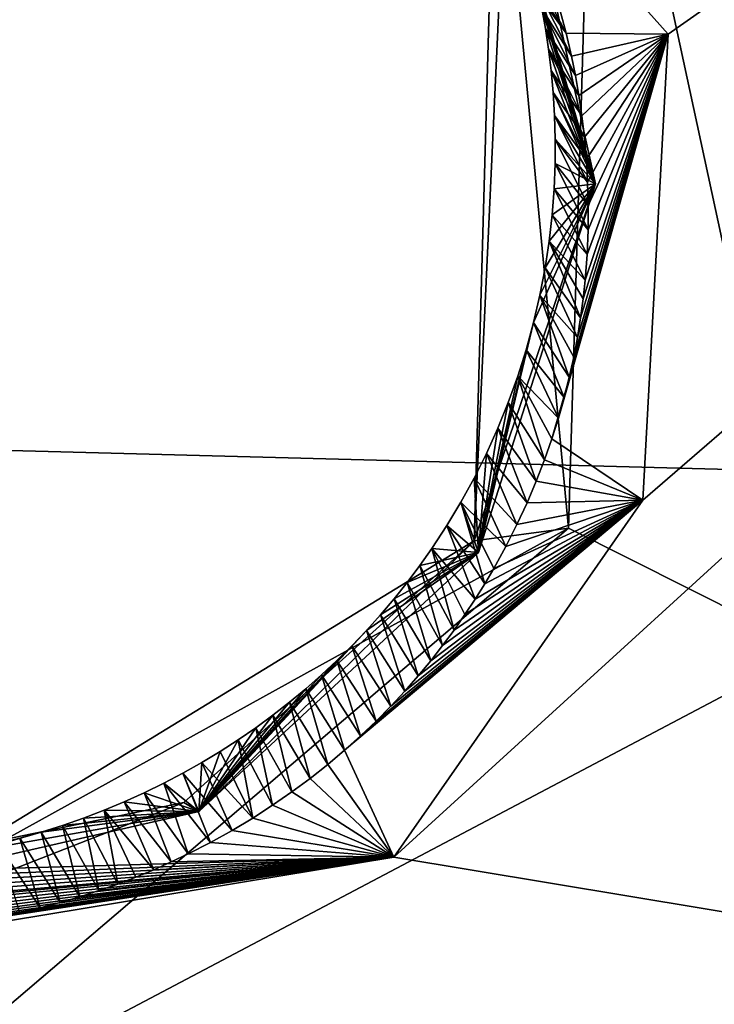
# Model space of a CAD drawing. Header units: millimetres. Extents: x -147 to 294, y -82 to 275.
# Tile 443 of 609: x 201.36 to 203.28, y 229.96 to 232.68. Entities that reach past the tile are written whole.
import ezdxf

# ---------------------------------------------------------------- set-up
doc = ezdxf.new("R2010")
doc.units = ezdxf.units.MM
doc.header["$LTSCALE"] = 67.506716
for name, color, linetype in [('1606', 7, 'CONTINUOUS'), ('2223', 7, 'CONTINUOUS'), ('2531', 7, 'CONTINUOUS'), ('2534', 7, 'CONTINUOUS'), ('2535', 7, 'CONTINUOUS'), ('2538', 7, 'CONTINUOUS'), ('2539', 7, 'CONTINUOUS'), ('557', 7, 'CONTINUOUS'), ('841', 7, 'CONTINUOUS')]:
    doc.layers.add(name, color=color, linetype=linetype)

msp = doc.modelspace()

# ---------------------------------------------------------------- linework, layer by layer
at = {"layer": '1606', "linetype": 'CONTINUOUS'}
msp.add_3dface([(206.6025, 229.3311, -8.1409), (200.7634, 229.4693, -8.4309), (203.5488, 230.9374, -8.0368), (206.6025, 229.3311, -8.1409)], dxfattribs=at)
at = {"layer": '2223', "linetype": 'CONTINUOUS'}
for points in [[(210.6958, 237.928, -4.5574), (201.6243, 234.3504, -5.3164), (203.1557, 232.6373, -5.4788), (210.6958, 237.928, -4.5574)], [(209.5049, 229.1867, -5.7414), (210.6958, 237.928, -4.5574), (202.3982, 230.3656, -5.857), (209.5049, 229.1867, -5.7414)], [(202.3982, 230.3656, -5.857), (210.6958, 237.928, -4.5574), (203.086, 231.3512, -5.6705), (202.3982, 230.3656, -5.857)], [(203.086, 231.3512, -5.6705), (210.6958, 237.928, -4.5574), (203.1557, 232.6373, -5.4788), (203.086, 231.3512, -5.6705)], [(200.0511, 229.9782, -6.0651), (209.5049, 229.1867, -5.7414), (202.3982, 230.3656, -5.857), (200.0511, 229.9782, -6.0651)], [(190.4761, 229.6309, -6.9972), (209.5049, 229.1867, -5.7414), (200.0511, 229.9782, -6.0651), (190.4761, 229.6309, -6.9972)]]:
    msp.add_3dface(points, dxfattribs=at)
at = {"layer": '2531', "linetype": 'CONTINUOUS'}
for points in [[(203.1557, 232.6373, -5.4788), (201.6243, 234.3504, -5.3164), (202.8737, 232.6404, -5.7525), (203.1557, 232.6373, -5.4788)], [(202.8737, 232.6404, -5.7525), (201.6243, 234.3504, -5.3164), (202.8573, 232.7016, -5.7457), (202.8737, 232.6404, -5.7525)], [(203.086, 231.3512, -5.6705), (203.1557, 232.6373, -5.4788), (202.8344, 231.5201, -5.9048), (203.086, 231.3512, -5.6705)], [(202.8344, 231.5201, -5.9048), (203.1557, 232.6373, -5.4788), (202.8526, 231.5776, -5.8957), (202.8344, 231.5201, -5.9048)], [(202.8526, 231.5776, -5.8957), (203.1557, 232.6373, -5.4788), (202.8687, 231.6346, -5.8867), (202.8526, 231.5776, -5.8957)], [(202.8687, 231.6346, -5.8867), (203.1557, 232.6373, -5.4788), (202.8827, 231.6907, -5.8781), (202.8687, 231.6346, -5.8867)], [(202.8887, 232.5766, -5.7598), (203.1557, 232.6373, -5.4788), (202.8737, 232.6404, -5.7525), (202.8887, 232.5766, -5.7598)], [(202.8827, 231.6907, -5.8781), (203.1557, 232.6373, -5.4788), (202.8949, 231.746, -5.8697), (202.8827, 231.6907, -5.8781)], [(202.8995, 232.5235, -5.766), (203.1557, 232.6373, -5.4788), (202.8887, 232.5766, -5.7598), (202.8995, 232.5235, -5.766)], [(202.8949, 231.746, -5.8697), (203.1557, 232.6373, -5.4788), (202.9052, 231.8003, -5.8617), (202.8949, 231.746, -5.8697)], [(202.9092, 232.4684, -5.7725), (203.1557, 232.6373, -5.4788), (202.8995, 232.5235, -5.766), (202.9092, 232.4684, -5.7725)], [(202.9052, 231.8003, -5.8617), (203.1557, 232.6373, -5.4788), (202.9139, 231.8538, -5.8539), (202.9052, 231.8003, -5.8617)], [(202.9176, 232.4116, -5.7794), (203.1557, 232.6373, -5.4788), (202.9092, 232.4684, -5.7725), (202.9176, 232.4116, -5.7794)], [(202.9139, 231.8538, -5.8539), (203.1557, 232.6373, -5.4788), (202.9209, 231.9063, -5.8463), (202.9139, 231.8538, -5.8539)], [(202.9245, 232.3528, -5.7866), (203.1557, 232.6373, -5.4788), (202.9176, 232.4116, -5.7794), (202.9245, 232.3528, -5.7866)], [(202.9209, 231.9063, -5.8463), (203.1557, 232.6373, -5.4788), (202.9265, 231.9579, -5.839), (202.9209, 231.9063, -5.8463)], [(202.9299, 232.2918, -5.7943), (203.1557, 232.6373, -5.4788), (202.9245, 232.3528, -5.7866), (202.9299, 232.2918, -5.7943)], [(202.9265, 231.9579, -5.839), (203.1557, 232.6373, -5.4788), (202.9318, 232.0286, -5.8291), (202.9265, 231.9579, -5.839)], [(202.9334, 232.229, -5.8023), (203.1557, 232.6373, -5.4788), (202.9299, 232.2918, -5.7943), (202.9334, 232.229, -5.8023)], [(202.9318, 232.0286, -5.8291), (203.1557, 232.6373, -5.4788), (202.9346, 232.0974, -5.8197), (202.9318, 232.0286, -5.8291)], [(202.9351, 232.1643, -5.8108), (203.1557, 232.6373, -5.4788), (202.9334, 232.229, -5.8023), (202.9351, 232.1643, -5.8108)], [(202.9346, 232.0974, -5.8197), (203.1557, 232.6373, -5.4788), (202.9351, 232.1643, -5.8108), (202.9346, 232.0974, -5.8197)], [(202.8141, 231.4618, -5.9143), (203.086, 231.3512, -5.6705), (202.8344, 231.5201, -5.9048), (202.8141, 231.4618, -5.9143)], [(202.7913, 231.4029, -5.924), (203.086, 231.3512, -5.6705), (202.8141, 231.4618, -5.9143), (202.7913, 231.4029, -5.924)], [(202.7661, 231.3433, -5.9341), (203.086, 231.3512, -5.6705), (202.7913, 231.4029, -5.924), (202.7661, 231.3433, -5.9341)], [(202.3982, 230.3656, -5.857), (203.086, 231.3512, -5.6705), (202.262, 230.6606, -6.068), (202.3982, 230.3656, -5.857)], [(202.262, 230.6606, -6.068), (203.086, 231.3512, -5.6705), (202.3065, 230.7005, -6.0588), (202.262, 230.6606, -6.068)], [(202.3065, 230.7005, -6.0588), (203.086, 231.3512, -5.6705), (202.349, 230.7411, -6.0498), (202.3065, 230.7005, -6.0588)], [(202.349, 230.7411, -6.0498), (203.086, 231.3512, -5.6705), (202.3896, 230.7822, -6.0408), (202.349, 230.7411, -6.0498)], [(202.3896, 230.7822, -6.0408), (203.086, 231.3512, -5.6705), (202.4282, 230.8238, -6.032), (202.3896, 230.7822, -6.0408)], [(202.4282, 230.8238, -6.032), (203.086, 231.3512, -5.6705), (202.465, 230.8656, -6.0232), (202.4282, 230.8238, -6.032)], [(202.465, 230.8656, -6.0232), (203.086, 231.3512, -5.6705), (202.4999, 230.9076, -6.0146), (202.465, 230.8656, -6.0232)], [(202.4999, 230.9076, -6.0146), (203.086, 231.3512, -5.6705), (202.533, 230.9498, -6.0062), (202.4999, 230.9076, -6.0146)], [(202.533, 230.9498, -6.0062), (203.086, 231.3512, -5.6705), (202.5644, 230.9922, -5.9979), (202.533, 230.9498, -6.0062)], [(202.5644, 230.9922, -5.9979), (203.086, 231.3512, -5.6705), (202.5942, 231.0347, -5.9897), (202.5644, 230.9922, -5.9979)], [(202.5942, 231.0347, -5.9897), (203.086, 231.3512, -5.6705), (202.6225, 231.0773, -5.9816), (202.5942, 231.0347, -5.9897)], [(202.6225, 231.0773, -5.9816), (203.086, 231.3512, -5.6705), (202.6492, 231.1199, -5.9737), (202.6225, 231.0773, -5.9816)], [(202.6492, 231.1199, -5.9737), (203.086, 231.3512, -5.6705), (202.6743, 231.1625, -5.9659), (202.6492, 231.1199, -5.9737)], [(202.6743, 231.1625, -5.9659), (203.086, 231.3512, -5.6705), (202.7077, 231.2231, -5.955), (202.6743, 231.1625, -5.9659)], [(202.7077, 231.2231, -5.955), (203.086, 231.3512, -5.6705), (202.7382, 231.2834, -5.9444), (202.7077, 231.2231, -5.955)], [(202.7382, 231.2834, -5.9444), (203.086, 231.3512, -5.6705), (202.7661, 231.3433, -5.9341), (202.7382, 231.2834, -5.9444)], [(202.2154, 230.6213, -6.0772), (202.3982, 230.3656, -5.857), (202.262, 230.6606, -6.068), (202.2154, 230.6213, -6.0772)], [(202.1668, 230.5828, -6.0866), (202.3982, 230.3656, -5.857), (202.2154, 230.6213, -6.0772), (202.1668, 230.5828, -6.0866)], [(202.1161, 230.5452, -6.096), (202.3982, 230.3656, -5.857), (202.1668, 230.5828, -6.0866), (202.1161, 230.5452, -6.096)], [(202.0634, 230.5086, -6.1055), (202.3982, 230.3656, -5.857), (202.1161, 230.5452, -6.096), (202.0634, 230.5086, -6.1055)], [(202.0084, 230.4731, -6.115), (202.3982, 230.3656, -5.857), (202.0634, 230.5086, -6.1055), (202.0084, 230.4731, -6.115)], [(201.9513, 230.4388, -6.1245), (202.3982, 230.3656, -5.857), (202.0084, 230.4731, -6.115), (201.9513, 230.4388, -6.1245)], [(201.892, 230.4058, -6.1341), (202.3982, 230.3656, -5.857), (201.9513, 230.4388, -6.1245), (201.892, 230.4058, -6.1341)], [(201.8304, 230.3743, -6.1436), (202.3982, 230.3656, -5.857), (201.892, 230.4058, -6.1341), (201.8304, 230.3743, -6.1436)], [(200.0511, 229.9782, -6.0651), (202.3982, 230.3656, -5.857), (200.1168, 230.1564, -6.0951), (200.0511, 229.9782, -6.0651)], [(200.1168, 230.1564, -6.0951), (202.3982, 230.3656, -5.857), (200.172, 230.3007, -6.3003), (200.1168, 230.1564, -6.0951)], [(200.172, 230.3007, -6.3003), (202.3982, 230.3656, -5.857), (200.2442, 230.2752, -6.2973), (200.172, 230.3007, -6.3003)], [(200.2442, 230.2752, -6.2973), (202.3982, 230.3656, -5.857), (200.3162, 230.2526, -6.2939), (200.2442, 230.2752, -6.2973)], [(200.3162, 230.2526, -6.2939), (202.3982, 230.3656, -5.857), (200.3879, 230.2328, -6.2902), (200.3162, 230.2526, -6.2939)], [(200.3879, 230.2328, -6.2902), (202.3982, 230.3656, -5.857), (200.4591, 230.2158, -6.2861), (200.3879, 230.2328, -6.2902)], [(200.4591, 230.2158, -6.2861), (202.3982, 230.3656, -5.857), (200.5298, 230.2014, -6.2817), (200.4591, 230.2158, -6.2861)], [(200.5298, 230.2014, -6.2817), (202.3982, 230.3656, -5.857), (200.5998, 230.1895, -6.2771), (200.5298, 230.2014, -6.2817)], [(200.5998, 230.1895, -6.2771), (202.3982, 230.3656, -5.857), (200.669, 230.18, -6.2722), (200.5998, 230.1895, -6.2771)], [(200.669, 230.18, -6.2722), (202.3982, 230.3656, -5.857), (200.7375, 230.173, -6.2671), (200.669, 230.18, -6.2722)], [(200.7375, 230.173, -6.2671), (202.3982, 230.3656, -5.857), (200.8051, 230.1682, -6.2617), (200.7375, 230.173, -6.2671)], [(200.8051, 230.1682, -6.2617), (202.3982, 230.3656, -5.857), (200.8716, 230.1656, -6.2562), (200.8051, 230.1682, -6.2617)], [(200.8716, 230.1656, -6.2562), (202.3982, 230.3656, -5.857), (200.937, 230.1651, -6.2504), (200.8716, 230.1656, -6.2562)], [(200.937, 230.1651, -6.2504), (202.3982, 230.3656, -5.857), (201.0013, 230.1666, -6.2445), (200.937, 230.1651, -6.2504)], [(201.0013, 230.1666, -6.2445), (202.3982, 230.3656, -5.857), (201.0645, 230.1699, -6.2384), (201.0013, 230.1666, -6.2445)], [(201.0645, 230.1699, -6.2384), (202.3982, 230.3656, -5.857), (201.1266, 230.1751, -6.2322), (201.0645, 230.1699, -6.2384)], [(201.1266, 230.1751, -6.2322), (202.3982, 230.3656, -5.857), (201.1877, 230.182, -6.2259), (201.1266, 230.1751, -6.2322)], [(201.1877, 230.182, -6.2259), (202.3982, 230.3656, -5.857), (201.2477, 230.1906, -6.2194), (201.1877, 230.182, -6.2259)], [(201.2477, 230.1906, -6.2194), (202.3982, 230.3656, -5.857), (201.3066, 230.2007, -6.2129), (201.2477, 230.1906, -6.2194)], [(201.3066, 230.2007, -6.2129), (202.3982, 230.3656, -5.857), (201.3645, 230.2124, -6.2062), (201.3066, 230.2007, -6.2129)], [(201.3645, 230.2124, -6.2062), (202.3982, 230.3656, -5.857), (201.4212, 230.2255, -6.1994), (201.3645, 230.2124, -6.2062)], [(201.4212, 230.2255, -6.1994), (202.3982, 230.3656, -5.857), (201.4766, 230.24, -6.1926), (201.4212, 230.2255, -6.1994)], [(201.4766, 230.24, -6.1926), (202.3982, 230.3656, -5.857), (201.5307, 230.2558, -6.1858), (201.4766, 230.24, -6.1926)], [(201.5307, 230.2558, -6.1858), (202.3982, 230.3656, -5.857), (201.5836, 230.2728, -6.1788), (201.5307, 230.2558, -6.1858)], [(201.5836, 230.2728, -6.1788), (202.3982, 230.3656, -5.857), (201.6353, 230.291, -6.1719), (201.5836, 230.2728, -6.1788)], [(201.6353, 230.291, -6.1719), (202.3982, 230.3656, -5.857), (201.6858, 230.3103, -6.1649), (201.6353, 230.291, -6.1719)], [(201.6858, 230.3103, -6.1649), (202.3982, 230.3656, -5.857), (201.7352, 230.3306, -6.1578), (201.6858, 230.3103, -6.1649)], [(201.7352, 230.3306, -6.1578), (202.3982, 230.3656, -5.857), (201.7834, 230.352, -6.1507), (201.7352, 230.3306, -6.1578)], [(201.7834, 230.352, -6.1507), (202.3982, 230.3656, -5.857), (201.8304, 230.3743, -6.1436), (201.7834, 230.352, -6.1507)]]:
    msp.add_3dface(points, dxfattribs=at)
at = {"layer": '2534', "linetype": 'CONTINUOUS'}
for points in [[(202.8737, 232.6404, -5.7525), (202.8573, 232.7016, -5.7457), (202.7834, 232.8127, -6.4845), (202.8737, 232.6404, -5.7525)], [(202.7956, 232.7612, -6.4914), (202.8737, 232.6404, -5.7525), (202.7834, 232.8127, -6.4845), (202.7956, 232.7612, -6.4914)], [(202.8887, 232.5766, -5.7598), (202.8737, 232.6404, -5.7525), (202.7956, 232.7612, -6.4914), (202.8887, 232.5766, -5.7598)], [(202.8067, 232.708, -6.4985), (202.8887, 232.5766, -5.7598), (202.7956, 232.7612, -6.4914), (202.8067, 232.708, -6.4985)], [(202.8995, 232.5235, -5.766), (202.8887, 232.5766, -5.7598), (202.8067, 232.708, -6.4985), (202.8995, 232.5235, -5.766)], [(202.8167, 232.653, -6.5059), (202.8995, 232.5235, -5.766), (202.8067, 232.708, -6.4985), (202.8167, 232.653, -6.5059)], [(202.9092, 232.4684, -5.7725), (202.8995, 232.5235, -5.766), (202.8167, 232.653, -6.5059), (202.9092, 232.4684, -5.7725)], [(202.8254, 232.5958, -6.5137), (202.9092, 232.4684, -5.7725), (202.8167, 232.653, -6.5059), (202.8254, 232.5958, -6.5137)], [(202.9176, 232.4116, -5.7794), (202.9092, 232.4684, -5.7725), (202.8254, 232.5958, -6.5137), (202.9176, 232.4116, -5.7794)], [(202.8326, 232.5367, -6.5219), (202.9176, 232.4116, -5.7794), (202.8254, 232.5958, -6.5137), (202.8326, 232.5367, -6.5219)], [(202.9245, 232.3528, -5.7866), (202.9176, 232.4116, -5.7794), (202.8326, 232.5367, -6.5219), (202.9245, 232.3528, -5.7866)], [(202.8381, 232.4759, -6.5305), (202.9245, 232.3528, -5.7866), (202.8326, 232.5367, -6.5219), (202.8381, 232.4759, -6.5305)], [(202.9299, 232.2918, -5.7943), (202.9245, 232.3528, -5.7866), (202.8381, 232.4759, -6.5305), (202.9299, 232.2918, -5.7943)], [(202.8419, 232.413, -6.5395), (202.9299, 232.2918, -5.7943), (202.8381, 232.4759, -6.5305), (202.8419, 232.413, -6.5395)], [(202.9334, 232.229, -5.8023), (202.9299, 232.2918, -5.7943), (202.8419, 232.413, -6.5395), (202.9334, 232.229, -5.8023)], [(202.8438, 232.3478, -6.5489), (202.9334, 232.229, -5.8023), (202.8419, 232.413, -6.5395), (202.8438, 232.3478, -6.5489)], [(202.8434, 232.28, -6.5588), (202.9351, 232.1643, -5.8108), (202.8438, 232.3478, -6.5489), (202.8434, 232.28, -6.5588)], [(202.9351, 232.1643, -5.8108), (202.9334, 232.229, -5.8023), (202.8438, 232.3478, -6.5489), (202.9351, 232.1643, -5.8108)], [(202.8406, 232.21, -6.5692), (202.9346, 232.0974, -5.8197), (202.8434, 232.28, -6.5588), (202.8406, 232.21, -6.5692)], [(202.9346, 232.0974, -5.8197), (202.9351, 232.1643, -5.8108), (202.8434, 232.28, -6.5588), (202.9346, 232.0974, -5.8197)], [(202.8352, 232.1383, -6.58), (202.9318, 232.0286, -5.8291), (202.8406, 232.21, -6.5692), (202.8352, 232.1383, -6.58)], [(202.9318, 232.0286, -5.8291), (202.9346, 232.0974, -5.8197), (202.8406, 232.21, -6.5692), (202.9318, 232.0286, -5.8291)], [(202.827, 232.0657, -6.5911), (202.9265, 231.9579, -5.839), (202.8352, 232.1383, -6.58), (202.827, 232.0657, -6.5911)], [(202.9265, 231.9579, -5.839), (202.9318, 232.0286, -5.8291), (202.8352, 232.1383, -6.58), (202.9265, 231.9579, -5.839)], [(202.8159, 231.9921, -6.6025), (202.9139, 231.8538, -5.8539), (202.827, 232.0657, -6.5911), (202.8159, 231.9921, -6.6025)], [(202.9139, 231.8538, -5.8539), (202.9209, 231.9063, -5.8463), (202.827, 232.0657, -6.5911), (202.9139, 231.8538, -5.8539)], [(202.9209, 231.9063, -5.8463), (202.9265, 231.9579, -5.839), (202.827, 232.0657, -6.5911), (202.9209, 231.9063, -5.8463)], [(202.8015, 231.917, -6.6144), (202.9052, 231.8003, -5.8617), (202.8159, 231.9921, -6.6025), (202.8015, 231.917, -6.6144)], [(202.9052, 231.8003, -5.8617), (202.9139, 231.8538, -5.8539), (202.8159, 231.9921, -6.6025), (202.9052, 231.8003, -5.8617)], [(202.784, 231.8412, -6.6265), (202.8827, 231.6907, -5.8781), (202.8015, 231.917, -6.6144), (202.784, 231.8412, -6.6265)], [(202.8827, 231.6907, -5.8781), (202.8949, 231.746, -5.8697), (202.8015, 231.917, -6.6144), (202.8827, 231.6907, -5.8781)], [(202.8949, 231.746, -5.8697), (202.9052, 231.8003, -5.8617), (202.8015, 231.917, -6.6144), (202.8949, 231.746, -5.8697)], [(202.7634, 231.7662, -6.6387), (202.8687, 231.6346, -5.8867), (202.784, 231.8412, -6.6265), (202.7634, 231.7662, -6.6387)], [(202.8687, 231.6346, -5.8867), (202.8827, 231.6907, -5.8781), (202.784, 231.8412, -6.6265), (202.8687, 231.6346, -5.8867)], [(202.7402, 231.6928, -6.6508), (202.8526, 231.5776, -5.8957), (202.7634, 231.7662, -6.6387), (202.7402, 231.6928, -6.6508)], [(202.8526, 231.5776, -5.8957), (202.8687, 231.6346, -5.8867), (202.7634, 231.7662, -6.6387), (202.8526, 231.5776, -5.8957)], [(202.7142, 231.6206, -6.663), (202.8141, 231.4618, -5.9143), (202.7402, 231.6928, -6.6508), (202.7142, 231.6206, -6.663)], [(202.8141, 231.4618, -5.9143), (202.8344, 231.5201, -5.9048), (202.7402, 231.6928, -6.6508), (202.8141, 231.4618, -5.9143)], [(202.8344, 231.5201, -5.9048), (202.8526, 231.5776, -5.8957), (202.7402, 231.6928, -6.6508), (202.8344, 231.5201, -5.9048)], [(202.6853, 231.5495, -6.6751), (202.7913, 231.4029, -5.924), (202.7142, 231.6206, -6.663), (202.6853, 231.5495, -6.6751)], [(202.7913, 231.4029, -5.924), (202.8141, 231.4618, -5.9143), (202.7142, 231.6206, -6.663), (202.7913, 231.4029, -5.924)], [(202.6538, 231.4799, -6.6873), (202.7661, 231.3433, -5.9341), (202.6853, 231.5495, -6.6751), (202.6538, 231.4799, -6.6873)], [(202.7661, 231.3433, -5.9341), (202.7913, 231.4029, -5.924), (202.6853, 231.5495, -6.6751), (202.7661, 231.3433, -5.9341)], [(202.6198, 231.4118, -6.6993), (202.7382, 231.2834, -5.9444), (202.6538, 231.4799, -6.6873), (202.6198, 231.4118, -6.6993)], [(202.7382, 231.2834, -5.9444), (202.7661, 231.3433, -5.9341), (202.6538, 231.4799, -6.6873), (202.7382, 231.2834, -5.9444)], [(202.5833, 231.3455, -6.7113), (202.7077, 231.2231, -5.955), (202.6198, 231.4118, -6.6993), (202.5833, 231.3455, -6.7113)], [(202.7077, 231.2231, -5.955), (202.7382, 231.2834, -5.9444), (202.6198, 231.4118, -6.6993), (202.7077, 231.2231, -5.955)], [(202.5444, 231.2808, -6.7231), (202.6492, 231.1199, -5.9737), (202.5833, 231.3455, -6.7113), (202.5444, 231.2808, -6.7231)], [(202.6492, 231.1199, -5.9737), (202.6743, 231.1625, -5.9659), (202.5833, 231.3455, -6.7113), (202.6492, 231.1199, -5.9737)], [(202.6743, 231.1625, -5.9659), (202.7077, 231.2231, -5.955), (202.5833, 231.3455, -6.7113), (202.6743, 231.1625, -5.9659)], [(202.5032, 231.2177, -6.7349), (202.6225, 231.0773, -5.9816), (202.5444, 231.2808, -6.7231), (202.5032, 231.2177, -6.7349)], [(202.6225, 231.0773, -5.9816), (202.6492, 231.1199, -5.9737), (202.5444, 231.2808, -6.7231), (202.6225, 231.0773, -5.9816)], [(202.4697, 231.1702, -6.7439), (202.5644, 230.9922, -5.9979), (202.5032, 231.2177, -6.7349), (202.4697, 231.1702, -6.7439)], [(202.5644, 230.9922, -5.9979), (202.5942, 231.0347, -5.9897), (202.5032, 231.2177, -6.7349), (202.5644, 230.9922, -5.9979)], [(202.5942, 231.0347, -5.9897), (202.6225, 231.0773, -5.9816), (202.5032, 231.2177, -6.7349), (202.5942, 231.0347, -5.9897)], [(202.4348, 231.1237, -6.7529), (202.533, 230.9498, -6.0062), (202.4697, 231.1702, -6.7439), (202.4348, 231.1237, -6.7529)], [(202.533, 230.9498, -6.0062), (202.5644, 230.9922, -5.9979), (202.4697, 231.1702, -6.7439), (202.533, 230.9498, -6.0062)], [(202.3986, 231.0783, -6.7618), (202.4999, 230.9076, -6.0146), (202.4348, 231.1237, -6.7529), (202.3986, 231.0783, -6.7618)], [(202.4999, 230.9076, -6.0146), (202.533, 230.9498, -6.0062), (202.4348, 231.1237, -6.7529), (202.4999, 230.9076, -6.0146)], [(202.3612, 231.034, -6.7707), (202.465, 230.8656, -6.0232), (202.3986, 231.0783, -6.7618), (202.3612, 231.034, -6.7707)], [(202.465, 230.8656, -6.0232), (202.4999, 230.9076, -6.0146), (202.3986, 231.0783, -6.7618), (202.465, 230.8656, -6.0232)], [(202.3224, 230.9909, -6.7794), (202.4282, 230.8238, -6.032), (202.3612, 231.034, -6.7707), (202.3224, 230.9909, -6.7794)], [(202.4282, 230.8238, -6.032), (202.465, 230.8656, -6.0232), (202.3612, 231.034, -6.7707), (202.4282, 230.8238, -6.032)], [(202.2823, 230.9489, -6.7881), (202.3896, 230.7822, -6.0408), (202.3224, 230.9909, -6.7794), (202.2823, 230.9489, -6.7881)], [(202.3896, 230.7822, -6.0408), (202.4282, 230.8238, -6.032), (202.3224, 230.9909, -6.7794), (202.3896, 230.7822, -6.0408)], [(202.241, 230.908, -6.7966), (202.349, 230.7411, -6.0498), (202.2823, 230.9489, -6.7881), (202.241, 230.908, -6.7966)], [(202.349, 230.7411, -6.0498), (202.3896, 230.7822, -6.0408), (202.2823, 230.9489, -6.7881), (202.349, 230.7411, -6.0498)], [(202.1985, 230.8685, -6.8051), (202.3065, 230.7005, -6.0588), (202.241, 230.908, -6.7966), (202.1985, 230.8685, -6.8051)], [(202.3065, 230.7005, -6.0588), (202.349, 230.7411, -6.0498), (202.241, 230.908, -6.7966), (202.3065, 230.7005, -6.0588)], [(202.1548, 230.8301, -6.8135), (202.262, 230.6606, -6.068), (202.1985, 230.8685, -6.8051), (202.1548, 230.8301, -6.8135)], [(202.262, 230.6606, -6.068), (202.3065, 230.7005, -6.0588), (202.1985, 230.8685, -6.8051), (202.262, 230.6606, -6.068)], [(202.11, 230.793, -6.8218), (202.2154, 230.6213, -6.0772), (202.1548, 230.8301, -6.8135), (202.11, 230.793, -6.8218)], [(202.2154, 230.6213, -6.0772), (202.262, 230.6606, -6.068), (202.1548, 230.8301, -6.8135), (202.2154, 230.6213, -6.0772)], [(202.0638, 230.7571, -6.8299), (202.1668, 230.5828, -6.0866), (202.11, 230.793, -6.8218), (202.0638, 230.7571, -6.8299)], [(202.1668, 230.5828, -6.0866), (202.2154, 230.6213, -6.0772), (202.11, 230.793, -6.8218), (202.1668, 230.5828, -6.0866)], [(202.0165, 230.7225, -6.838), (202.1161, 230.5452, -6.096), (202.0638, 230.7571, -6.8299), (202.0165, 230.7225, -6.838)], [(202.1161, 230.5452, -6.096), (202.1668, 230.5828, -6.0866), (202.0638, 230.7571, -6.8299), (202.1161, 230.5452, -6.096)], [(201.968, 230.6891, -6.846), (202.0634, 230.5086, -6.1055), (202.0165, 230.7225, -6.838), (201.968, 230.6891, -6.846)], [(202.0634, 230.5086, -6.1055), (202.1161, 230.5452, -6.096), (202.0165, 230.7225, -6.838), (202.0634, 230.5086, -6.1055)], [(201.9184, 230.6571, -6.8538), (202.0084, 230.4731, -6.115), (201.968, 230.6891, -6.846), (201.9184, 230.6571, -6.8538)], [(202.0084, 230.4731, -6.115), (202.0634, 230.5086, -6.1055), (201.968, 230.6891, -6.846), (202.0084, 230.4731, -6.115)], [(201.8676, 230.6265, -6.8616), (202.0084, 230.4731, -6.115), (201.9184, 230.6571, -6.8538), (201.8676, 230.6265, -6.8616)], [(201.8157, 230.5972, -6.8692), (201.9513, 230.4388, -6.1245), (201.8676, 230.6265, -6.8616), (201.8157, 230.5972, -6.8692)], [(201.9513, 230.4388, -6.1245), (202.0084, 230.4731, -6.115), (201.8676, 230.6265, -6.8616), (201.9513, 230.4388, -6.1245)], [(201.7628, 230.5694, -6.8766), (201.892, 230.4058, -6.1341), (201.8157, 230.5972, -6.8692), (201.7628, 230.5694, -6.8766)], [(201.892, 230.4058, -6.1341), (201.9513, 230.4388, -6.1245), (201.8157, 230.5972, -6.8692), (201.892, 230.4058, -6.1341)], [(201.7087, 230.543, -6.884), (201.8304, 230.3743, -6.1436), (201.7628, 230.5694, -6.8766), (201.7087, 230.543, -6.884)], [(201.8304, 230.3743, -6.1436), (201.892, 230.4058, -6.1341), (201.7628, 230.5694, -6.8766), (201.8304, 230.3743, -6.1436)], [(201.6537, 230.5181, -6.8911), (201.7834, 230.352, -6.1507), (201.7087, 230.543, -6.884), (201.6537, 230.5181, -6.8911)], [(201.7834, 230.352, -6.1507), (201.8304, 230.3743, -6.1436), (201.7087, 230.543, -6.884), (201.7834, 230.352, -6.1507)], [(201.5977, 230.4948, -6.8982), (201.7352, 230.3306, -6.1578), (201.6537, 230.5181, -6.8911), (201.5977, 230.4948, -6.8982)], [(201.7352, 230.3306, -6.1578), (201.7834, 230.352, -6.1507), (201.6537, 230.5181, -6.8911), (201.7352, 230.3306, -6.1578)], [(201.5408, 230.473, -6.905), (201.6353, 230.291, -6.1719), (201.5977, 230.4948, -6.8982), (201.5408, 230.473, -6.905)], [(201.6353, 230.291, -6.1719), (201.6858, 230.3103, -6.1649), (201.5977, 230.4948, -6.8982), (201.6353, 230.291, -6.1719)], [(201.6858, 230.3103, -6.1649), (201.7352, 230.3306, -6.1578), (201.5977, 230.4948, -6.8982), (201.6858, 230.3103, -6.1649)], [(201.4829, 230.4529, -6.9117), (201.5836, 230.2728, -6.1788), (201.5408, 230.473, -6.905), (201.4829, 230.4529, -6.9117)], [(201.5836, 230.2728, -6.1788), (201.6353, 230.291, -6.1719), (201.5408, 230.473, -6.905), (201.5836, 230.2728, -6.1788)], [(201.3647, 230.4177, -6.9245), (201.4766, 230.24, -6.1926), (201.4243, 230.4345, -6.9182), (201.3647, 230.4177, -6.9245)], [(201.4243, 230.4345, -6.9182), (201.5307, 230.2558, -6.1858), (201.4829, 230.4529, -6.9117), (201.4243, 230.4345, -6.9182)], [(201.4766, 230.24, -6.1926), (201.5307, 230.2558, -6.1858), (201.4243, 230.4345, -6.9182), (201.4766, 230.24, -6.1926)], [(201.5307, 230.2558, -6.1858), (201.5836, 230.2728, -6.1788), (201.4829, 230.4529, -6.9117), (201.5307, 230.2558, -6.1858)], [(201.3045, 230.4027, -6.9306), (201.4212, 230.2255, -6.1994), (201.3647, 230.4177, -6.9245), (201.3045, 230.4027, -6.9306)], [(201.4212, 230.2255, -6.1994), (201.4766, 230.24, -6.1926), (201.3647, 230.4177, -6.9245), (201.4212, 230.2255, -6.1994)], [(201.3645, 230.2124, -6.2062), (201.4212, 230.2255, -6.1994), (201.3045, 230.4027, -6.9306), (201.3645, 230.2124, -6.2062)]]:
    msp.add_3dface(points, dxfattribs=at)
at = {"layer": '2535', "linetype": 'CONTINUOUS'}
for points in [[(202.9554, 232.2243, -6.561), (202.7702, 232.8625, -6.4781), (202.7155, 233.3068, -6.4171), (202.9554, 232.2243, -6.561)], [(202.7834, 232.8127, -6.4845), (202.7702, 232.8625, -6.4781), (202.9554, 232.2243, -6.561), (202.7834, 232.8127, -6.4845)], [(202.7956, 232.7612, -6.4914), (202.7834, 232.8127, -6.4845), (202.9554, 232.2243, -6.561), (202.7956, 232.7612, -6.4914)], [(202.8067, 232.708, -6.4985), (202.7956, 232.7612, -6.4914), (202.9554, 232.2243, -6.561), (202.8067, 232.708, -6.4985)], [(202.8167, 232.653, -6.5059), (202.8067, 232.708, -6.4985), (202.9554, 232.2243, -6.561), (202.8167, 232.653, -6.5059)], [(202.8254, 232.5958, -6.5137), (202.8167, 232.653, -6.5059), (202.9554, 232.2243, -6.561), (202.8254, 232.5958, -6.5137)], [(202.8326, 232.5367, -6.5219), (202.8254, 232.5958, -6.5137), (202.9554, 232.2243, -6.561), (202.8326, 232.5367, -6.5219)], [(202.8381, 232.4759, -6.5305), (202.8326, 232.5367, -6.5219), (202.9554, 232.2243, -6.561), (202.8381, 232.4759, -6.5305)], [(202.8419, 232.413, -6.5395), (202.8381, 232.4759, -6.5305), (202.9554, 232.2243, -6.561), (202.8419, 232.413, -6.5395)], [(202.8438, 232.3478, -6.5489), (202.8419, 232.413, -6.5395), (202.9554, 232.2243, -6.561), (202.8438, 232.3478, -6.5489)], [(202.8434, 232.28, -6.5588), (202.8438, 232.3478, -6.5489), (202.9554, 232.2243, -6.561), (202.8434, 232.28, -6.5588)], [(202.8406, 232.21, -6.5692), (202.8434, 232.28, -6.5588), (202.9554, 232.2243, -6.561), (202.8406, 232.21, -6.5692)], [(202.6324, 231.206, -6.7294), (202.784, 231.8412, -6.6265), (202.9554, 232.2243, -6.561), (202.6324, 231.206, -6.7294)], [(202.784, 231.8412, -6.6265), (202.8015, 231.917, -6.6144), (202.9554, 232.2243, -6.561), (202.784, 231.8412, -6.6265)], [(202.8015, 231.917, -6.6144), (202.8159, 231.9921, -6.6025), (202.9554, 232.2243, -6.561), (202.8015, 231.917, -6.6144)], [(202.8159, 231.9921, -6.6025), (202.827, 232.0657, -6.5911), (202.9554, 232.2243, -6.561), (202.8159, 231.9921, -6.6025)], [(202.827, 232.0657, -6.5911), (202.8352, 232.1383, -6.58), (202.9554, 232.2243, -6.561), (202.827, 232.0657, -6.5911)], [(202.8352, 232.1383, -6.58), (202.8406, 232.21, -6.5692), (202.9554, 232.2243, -6.561), (202.8352, 232.1383, -6.58)], [(202.7634, 231.7662, -6.6387), (202.784, 231.8412, -6.6265), (202.6324, 231.206, -6.7294), (202.7634, 231.7662, -6.6387)], [(202.7402, 231.6928, -6.6508), (202.7634, 231.7662, -6.6387), (202.6324, 231.206, -6.7294), (202.7402, 231.6928, -6.6508)], [(202.7142, 231.6206, -6.663), (202.7402, 231.6928, -6.6508), (202.6324, 231.206, -6.7294), (202.7142, 231.6206, -6.663)], [(202.6853, 231.5495, -6.6751), (202.7142, 231.6206, -6.663), (202.6324, 231.206, -6.7294), (202.6853, 231.5495, -6.6751)], [(202.6538, 231.4799, -6.6873), (202.6853, 231.5495, -6.6751), (202.6324, 231.206, -6.7294), (202.6538, 231.4799, -6.6873)], [(202.6198, 231.4118, -6.6993), (202.6538, 231.4799, -6.6873), (202.6324, 231.206, -6.7294), (202.6198, 231.4118, -6.6993)], [(202.5833, 231.3455, -6.7113), (202.6198, 231.4118, -6.6993), (202.6324, 231.206, -6.7294), (202.5833, 231.3455, -6.7113)], [(202.5444, 231.2808, -6.7231), (202.5833, 231.3455, -6.7113), (202.6324, 231.206, -6.7294), (202.5444, 231.2808, -6.7231)], [(202.5032, 231.2177, -6.7349), (202.5444, 231.2808, -6.7231), (202.6324, 231.206, -6.7294), (202.5032, 231.2177, -6.7349)], [(201.8596, 230.4914, -6.8827), (202.3224, 230.9909, -6.7794), (202.6324, 231.206, -6.7294), (201.8596, 230.4914, -6.8827)], [(202.3224, 230.9909, -6.7794), (202.3612, 231.034, -6.7707), (202.6324, 231.206, -6.7294), (202.3224, 230.9909, -6.7794)], [(202.3612, 231.034, -6.7707), (202.3986, 231.0783, -6.7618), (202.6324, 231.206, -6.7294), (202.3612, 231.034, -6.7707)], [(202.3986, 231.0783, -6.7618), (202.4348, 231.1237, -6.7529), (202.6324, 231.206, -6.7294), (202.3986, 231.0783, -6.7618)], [(202.4348, 231.1237, -6.7529), (202.4697, 231.1702, -6.7439), (202.6324, 231.206, -6.7294), (202.4348, 231.1237, -6.7529)], [(202.4697, 231.1702, -6.7439), (202.5032, 231.2177, -6.7349), (202.6324, 231.206, -6.7294), (202.4697, 231.1702, -6.7439)], [(202.2823, 230.9489, -6.7881), (202.3224, 230.9909, -6.7794), (201.8596, 230.4914, -6.8827), (202.2823, 230.9489, -6.7881)], [(202.241, 230.908, -6.7966), (202.2823, 230.9489, -6.7881), (201.8596, 230.4914, -6.8827), (202.241, 230.908, -6.7966)], [(202.1985, 230.8685, -6.8051), (202.241, 230.908, -6.7966), (201.8596, 230.4914, -6.8827), (202.1985, 230.8685, -6.8051)], [(202.1548, 230.8301, -6.8135), (202.1985, 230.8685, -6.8051), (201.8596, 230.4914, -6.8827), (202.1548, 230.8301, -6.8135)], [(202.11, 230.793, -6.8218), (202.1548, 230.8301, -6.8135), (201.8596, 230.4914, -6.8827), (202.11, 230.793, -6.8218)], [(202.0638, 230.7571, -6.8299), (202.11, 230.793, -6.8218), (201.8596, 230.4914, -6.8827), (202.0638, 230.7571, -6.8299)], [(202.0165, 230.7225, -6.838), (202.0638, 230.7571, -6.8299), (201.8596, 230.4914, -6.8827), (202.0165, 230.7225, -6.838)], [(201.968, 230.6891, -6.846), (202.0165, 230.7225, -6.838), (201.8596, 230.4914, -6.8827), (201.968, 230.6891, -6.846)], [(201.9184, 230.6571, -6.8538), (201.968, 230.6891, -6.846), (201.8596, 230.4914, -6.8827), (201.9184, 230.6571, -6.8538)], [(201.8676, 230.6265, -6.8616), (201.9184, 230.6571, -6.8538), (201.8596, 230.4914, -6.8827), (201.8676, 230.6265, -6.8616)], [(201.8157, 230.5972, -6.8692), (201.8676, 230.6265, -6.8616), (201.8596, 230.4914, -6.8827), (201.8157, 230.5972, -6.8692)], [(201.7628, 230.5694, -6.8766), (201.8157, 230.5972, -6.8692), (201.8596, 230.4914, -6.8827), (201.7628, 230.5694, -6.8766)], [(201.7087, 230.543, -6.884), (201.7628, 230.5694, -6.8766), (201.8596, 230.4914, -6.8827), (201.7087, 230.543, -6.884)], [(201.6537, 230.5181, -6.8911), (201.7087, 230.543, -6.884), (201.8596, 230.4914, -6.8827), (201.6537, 230.5181, -6.8911)], [(201.5977, 230.4948, -6.8982), (201.6537, 230.5181, -6.8911), (201.8596, 230.4914, -6.8827), (201.5977, 230.4948, -6.8982)], [(200.7494, 230.2385, -6.9918), (201.4243, 230.4345, -6.9182), (201.8596, 230.4914, -6.8827), (200.7494, 230.2385, -6.9918)], [(201.4243, 230.4345, -6.9182), (201.4829, 230.4529, -6.9117), (201.8596, 230.4914, -6.8827), (201.4243, 230.4345, -6.9182)], [(201.4829, 230.4529, -6.9117), (201.5408, 230.473, -6.905), (201.8596, 230.4914, -6.8827), (201.4829, 230.4529, -6.9117)], [(201.5408, 230.473, -6.905), (201.5977, 230.4948, -6.8982), (201.8596, 230.4914, -6.8827), (201.5408, 230.473, -6.905)], [(201.3647, 230.4177, -6.9245), (201.4243, 230.4345, -6.9182), (200.7494, 230.2385, -6.9918), (201.3647, 230.4177, -6.9245)], [(201.3045, 230.4027, -6.9306), (201.3647, 230.4177, -6.9245), (200.7494, 230.2385, -6.9918), (201.3045, 230.4027, -6.9306)]]:
    msp.add_3dface(points, dxfattribs=at)
at = {"layer": '2538', "linetype": 'CONTINUOUS'}
for points in [[(203.6356, 233.9539, -7.5937), (203.5488, 230.9374, -8.0368), (202.9534, 233.698, -7.3775), (203.6356, 233.9539, -7.5937)], [(202.9534, 233.698, -7.3775), (202.8809, 231.2731, -7.6689), (202.6811, 233.3946, -6.6448), (202.9534, 233.698, -7.3775)], [(202.9534, 233.698, -7.3775), (203.5488, 230.9374, -8.0368), (202.8809, 231.2731, -7.6689), (202.9534, 233.698, -7.3775)], [(202.6811, 233.3946, -6.6448), (202.8809, 231.2731, -7.6689), (202.6203, 231.2389, -6.8782), (202.6811, 233.3946, -6.6448)], [(203.5488, 230.9374, -8.0368), (200.7634, 229.4693, -8.4309), (202.8809, 231.2731, -7.6689), (203.5488, 230.9374, -8.0368)], [(200.7634, 229.4693, -8.4309), (200.765, 230.1049, -8.0515), (202.8809, 231.2731, -7.6689), (200.7634, 229.4693, -8.4309)], [(202.8809, 231.2731, -7.6689), (200.765, 230.1049, -8.0515), (202.6203, 231.2389, -6.8782), (202.8809, 231.2731, -7.6689)], [(202.6203, 231.2389, -6.8782), (200.765, 230.1049, -8.0515), (201.8177, 230.5164, -7.0638), (202.6203, 231.2389, -6.8782)], [(200.765, 230.1049, -8.0515), (200.723, 230.291, -7.2426), (201.8177, 230.5164, -7.0638), (200.765, 230.1049, -8.0515)]]:
    msp.add_3dface(points, dxfattribs=at)
at = {"layer": '2539', "linetype": 'CONTINUOUS'}
for points in [[(202.7155, 233.3068, -6.4171), (202.6811, 233.3946, -6.6448), (202.6203, 231.2389, -6.8782), (202.7155, 233.3068, -6.4171)], [(202.9554, 232.2243, -6.561), (202.7155, 233.3068, -6.4171), (202.6203, 231.2389, -6.8782), (202.9554, 232.2243, -6.561)], [(202.6324, 231.206, -6.7294), (202.9554, 232.2243, -6.561), (202.6203, 231.2389, -6.8782), (202.6324, 231.206, -6.7294)], [(201.8596, 230.4914, -6.8827), (202.6203, 231.2389, -6.8782), (201.8177, 230.5164, -7.0638), (201.8596, 230.4914, -6.8827)], [(201.8596, 230.4914, -6.8827), (202.6324, 231.206, -6.7294), (202.6203, 231.2389, -6.8782), (201.8596, 230.4914, -6.8827)], [(200.723, 230.291, -7.2426), (201.8596, 230.4914, -6.8827), (201.8177, 230.5164, -7.0638), (200.723, 230.291, -7.2426)], [(200.7494, 230.2385, -6.9918), (201.8596, 230.4914, -6.8827), (200.723, 230.291, -7.2426), (200.7494, 230.2385, -6.9918)]]:
    msp.add_3dface(points, dxfattribs=at)
at = {"layer": '557', "linetype": 'CONTINUOUS'}
for points in [[(175.102, 216.4034, -28.5238), (192.7815, 240.2614, -27.4084), (203.7495, 217.597, -36.6176), (175.102, 216.4034, -28.5238)], [(192.7815, 240.2614, -27.4084), (206.3686, 237.4971, -31.4334), (203.7495, 217.597, -36.6176), (192.7815, 240.2614, -27.4084)]]:
    msp.add_3dface(points, dxfattribs=at)
at = {"layer": '841', "linetype": 'CONTINUOUS'}
for points in [[(191.5913, 251.9394, -20.2239), (180.0209, 232.0505, -23.733), (209.084, 231.2837, -32.4407), (191.5913, 251.9394, -20.2239)], [(219.8086, 241.4604, -31.151), (191.5913, 251.9394, -20.2239), (209.084, 231.2837, -32.4407), (219.8086, 241.4604, -31.151)], [(180.0209, 232.0505, -23.733), (177.4701, 208.8882, -28.9701), (204.8363, 217.3552, -35.3042), (180.0209, 232.0505, -23.733)], [(209.084, 231.2837, -32.4407), (180.0209, 232.0505, -23.733), (204.8363, 217.3552, -35.3042), (209.084, 231.2837, -32.4407)]]:
    msp.add_3dface(points, dxfattribs=at)

doc.saveas('drawing.dxf')
